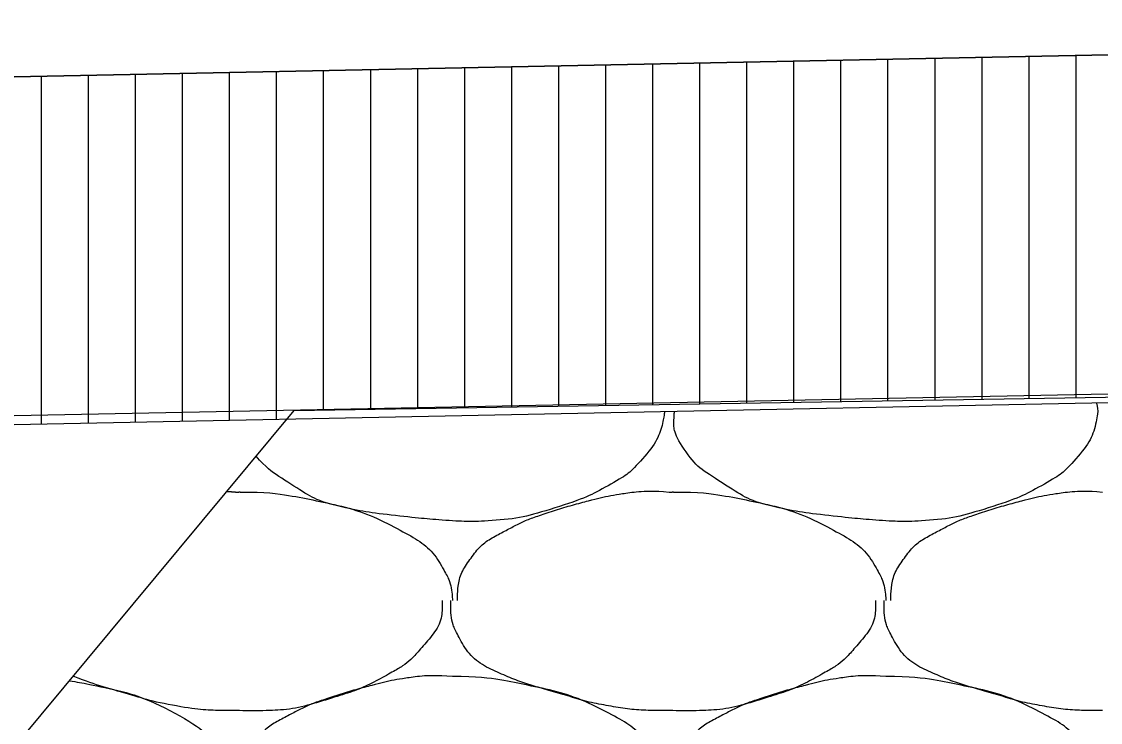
# Model space of a CAD drawing. Extents: x 1373719 to 1374161, y 379835 to 380167.
# Drawn here: x 1373962.434 to 1373963.581, y 379975.874 to 379976.619 of the extents above; entities that cross this region are included whole.
import ezdxf

# ---------------------------------------------------------------- set-up
doc = ezdxf.new("R2010")
doc.units = 0
for name, color, linetype in [('ACHM Surface', 7, 'Continuous'), ('Aggregate Base Course', 7, 'Continuous'), ('Pavement Layers', 7, 'Continuous'), ('SIGNATURE', 7, 'Continuous')]:
    doc.layers.add(name, color=color, linetype=linetype)

msp = doc.modelspace()

# ---------------------------------------------------------------- linework, layer by layer
msp.add_line((1373965.3548, 379976.6186), (1373948.8548, 379976.2886))
at = {"layer": 'ACHM Surface'}
for p, q in [((1373963.4055, 379976.2166), (1373963.4055, 379976.5796)), ((1373963.4555, 379976.2174), (1373963.4555, 379976.5806)), ((1373963.5055, 379976.2182), (1373963.5055, 379976.5816)), ((1373963.5555, 379976.219), (1373963.5555, 379976.5826)), ((1373962.8555, 379976.2076), (1373962.8555, 379976.5686)), ((1373962.9055, 379976.2084), (1373962.9055, 379976.5696)), ((1373962.9555, 379976.2092), (1373962.9555, 379976.5706)), ((1373963.0055, 379976.21), (1373963.0055, 379976.5716)), ((1373963.0555, 379976.2108), (1373963.0555, 379976.5726)), ((1373963.1055, 379976.2117), (1373963.1055, 379976.5736)), ((1373963.1555, 379976.2125), (1373963.1555, 379976.5746)), ((1373963.2055, 379976.2133), (1373963.2055, 379976.5756)), ((1373963.2555, 379976.2141), (1373963.2555, 379976.5766)), ((1373963.3055, 379976.2149), (1373963.3055, 379976.5776)), ((1373963.3555, 379976.2158), (1373963.3555, 379976.5786)), ((1373962.4555, 379976.1906), (1373962.4555, 379976.5606)), ((1373962.5055, 379976.1916), (1373962.5055, 379976.5616)), ((1373962.5555, 379976.1926), (1373962.5555, 379976.5626)), ((1373962.6055, 379976.1936), (1373962.6055, 379976.5636)), ((1373962.6555, 379976.1946), (1373962.6555, 379976.5646)), ((1373962.7055, 379976.1956), (1373962.7055, 379976.5656)), ((1373962.7555, 379976.2059), (1373962.7555, 379976.5666)), ((1373962.8055, 379976.2067), (1373962.8055, 379976.5676))]:
    msp.add_line(p, q, dxfattribs=at)
at = {"layer": 'Aggregate Base Course'}
for points, degree in [([(1373963.5773, 379976.213), (1373963.5786, 379976.2085), (1373963.5789, 379976.2039), (1373963.5751, 379976.1827), (1373963.5663, 379976.1659), (1373963.5445, 379976.1416), (1373963.5362, 379976.1352), (1373963.5078, 379976.1191), (1373963.4899, 379976.1104), (1373963.4446, 379976.0961), (1373963.4191, 379976.0896), (1373963.3796, 379976.0872), (1373963.3663, 379976.0871), (1373963.3333, 379976.0893), (1373963.3136, 379976.0912), (1373963.272, 379976.0958), (1373963.2505, 379976.0992), (1373963.2113, 379976.1083), (1373963.1961, 379976.1177), (1373963.1625, 379976.1388), (1373963.148, 379976.1497), (1373963.1289, 379976.1789), (1373963.1276, 379976.1895), (1373963.1282, 379976.2011), (1373963.1284, 379976.2026), (1373963.1285, 379976.2041)], 3), ([(1373963.1178, 379976.2038), (1373963.1177, 379976.2024), (1373963.1176, 379976.201), (1373963.1143, 379976.1827), (1373963.1055, 379976.1659), (1373963.0837, 379976.1416), (1373963.0754, 379976.1352), (1373963.047, 379976.1191), (1373963.0291, 379976.1104), (1373962.9838, 379976.0961), (1373962.9583, 379976.0896), (1373962.9188, 379976.0872), (1373962.9055, 379976.0871), (1373962.8725, 379976.0893), (1373962.8528, 379976.0912), (1373962.8112, 379976.0958), (1373962.7897, 379976.0992), (1373962.7505, 379976.1083), (1373962.7353, 379976.1177), (1373962.7059, 379976.1362), (1373962.6941, 379976.1446), (1373962.6837, 379976.1567)], 3), ([(1373962.6525, 379976.1192), (1373962.6556, 379976.1191), (1373962.6588, 379976.1189), (1373962.662, 379976.1186)], 2), ([(1373962.662, 379976.1186), (1373962.6638, 379976.1185), (1373962.6656, 379976.1187), (1373962.6674, 379976.1186)], 2), ([(1373962.6674, 379976.1186), (1373962.6937, 379976.1189), (1373962.7202, 379976.115), (1373962.7466, 379976.1096), (1373962.7788, 379976.103), (1373962.8085, 379976.0932), (1373962.8384, 379976.0772), (1373962.8583, 379976.0665), (1373962.8742, 379976.0526), (1373962.8852, 379976.0322), (1373962.8899, 379976.0234), (1373962.8916, 379976.0145), (1373962.8924, 379976.0052), (1373962.8924, 379976.0046), (1373962.8925, 379976.004), (1373962.8924, 379976.0034)], 3), ([(1373962.8978, 379976.0034), (1373962.8978, 379976.004), (1373962.8977, 379976.0046), (1373962.8978, 379976.0052), (1373962.8981, 379976.0204), (1373962.9024, 379976.0349), (1373962.9122, 379976.0484), (1373962.9221, 379976.062), (1373962.9343, 379976.07), (1373962.9482, 379976.0772), (1373962.96, 379976.0834), (1373962.9716, 379976.0892), (1373962.9842, 379976.0934), (1373963.002, 379976.0994), (1373963.0199, 379976.1048), (1373963.0382, 379976.1096), (1373963.0495, 379976.1125), (1373963.0608, 379976.115), (1373963.0724, 379976.1168), (1373963.089, 379976.1194), (1373963.1061, 379976.12), (1373963.1228, 379976.1186)], 3), ([(1373963.1228, 379976.1186), (1373963.1246, 379976.1185), (1373963.1264, 379976.1187), (1373963.1282, 379976.1186)], 2), ([(1373963.1282, 379976.1186), (1373963.1545, 379976.1189), (1373963.181, 379976.115), (1373963.2074, 379976.1096), (1373963.2396, 379976.103), (1373963.2693, 379976.0932), (1373963.2992, 379976.0772), (1373963.3191, 379976.0665), (1373963.335, 379976.0526), (1373963.346, 379976.0322), (1373963.3507, 379976.0234), (1373963.3524, 379976.0145), (1373963.3532, 379976.0052), (1373963.3532, 379976.0046), (1373963.3533, 379976.004), (1373963.3532, 379976.0034)], 3), ([(1373963.3586, 379976.0034), (1373963.3586, 379976.004), (1373963.3585, 379976.0046), (1373963.3586, 379976.0052), (1373963.3589, 379976.0204), (1373963.3632, 379976.0349), (1373963.373, 379976.0484), (1373963.3829, 379976.062), (1373963.3951, 379976.07), (1373963.409, 379976.0772), (1373963.4208, 379976.0834), (1373963.4324, 379976.0892), (1373963.445, 379976.0934), (1373963.4628, 379976.0994), (1373963.4807, 379976.1048), (1373963.499, 379976.1096), (1373963.5103, 379976.1125), (1373963.5216, 379976.115), (1373963.5332, 379976.1168), (1373963.5498, 379976.1194), (1373963.5669, 379976.12), (1373963.5836, 379976.1186)], 3), ([(1373962.8816, 379976.0034), (1373962.8816, 379976.0016), (1373962.8816, 379975.9998), (1373962.8816, 379975.998), (1373962.8809, 379975.9797), (1373962.8693, 379975.9639), (1373962.8564, 379975.9494), (1373962.8482, 379975.9402), (1373962.8396, 379975.9336), (1373962.8294, 379975.9278), (1373962.8112, 379975.9175), (1373962.7933, 379975.9088), (1373962.7736, 379975.9026), (1373962.748, 379975.8945), (1373962.7225, 379975.8874), (1373962.6962, 379975.8864), (1373962.6848, 379975.8859), (1373962.6733, 379975.8859), (1373962.662, 379975.8864)], 3), ([(1373963.1228, 379975.8864), (1373963.1204, 379975.8864), (1373963.118, 379975.8864), (1373963.1156, 379975.8864), (1373963.0957, 379975.8864), (1373963.0759, 379975.8882), (1373963.0562, 379975.8918), (1373963.0351, 379975.8956), (1373963.0151, 379975.902), (1373962.9946, 379975.9079), (1373962.977, 379975.9129), (1373962.9599, 379975.9186), (1373962.9428, 379975.926), (1373962.9237, 379975.9342), (1373962.9078, 379975.948), (1373962.8978, 379975.9674), (1373962.8926, 379975.9774), (1373962.8906, 379975.9875), (1373962.8906, 379975.998), (1373962.8906, 379975.9998), (1373962.8906, 379976.0016), (1373962.8906, 379976.0034)], 3), ([(1373963.3424, 379976.0034), (1373963.3424, 379976.0016), (1373963.3424, 379975.9998), (1373963.3424, 379975.998), (1373963.3417, 379975.9797), (1373963.3301, 379975.9639), (1373963.3172, 379975.9494), (1373963.309, 379975.9402), (1373963.3004, 379975.9336), (1373963.2902, 379975.9278), (1373963.272, 379975.9175), (1373963.2541, 379975.9088), (1373963.2344, 379975.9026), (1373963.2088, 379975.8945), (1373963.1833, 379975.8874), (1373963.157, 379975.8864), (1373963.1456, 379975.8859), (1373963.1341, 379975.8859), (1373963.1228, 379975.8864)], 3), ([(1373963.5836, 379975.8864), (1373963.5812, 379975.8864), (1373963.5788, 379975.8864), (1373963.5764, 379975.8864), (1373963.5565, 379975.8864), (1373963.5367, 379975.8882), (1373963.517, 379975.8918), (1373963.4959, 379975.8956), (1373963.4759, 379975.902), (1373963.4554, 379975.9079), (1373963.4378, 379975.9129), (1373963.4207, 379975.9186), (1373963.4036, 379975.926), (1373963.3845, 379975.9342), (1373963.3686, 379975.948), (1373963.3586, 379975.9674), (1373963.3534, 379975.9774), (1373963.3514, 379975.9875), (1373963.3514, 379975.998), (1373963.3514, 379975.9998), (1373963.3514, 379976.0016), (1373963.3514, 379976.0034)], 3), ([(1373962.4852, 379975.9181), (1373962.4937, 379975.9167), (1373962.5022, 379975.9151), (1373962.543, 379975.9068), (1373962.5727, 379975.897), (1373962.6225, 379975.8703), (1373962.6361, 379975.8558), (1373962.6551, 379975.8274), (1373962.6581, 379975.8176), (1373962.6535, 379975.7921), (1373962.6447, 379975.7753), (1373962.6229, 379975.751), (1373962.6146, 379975.7446), (1373962.5862, 379975.7285), (1373962.5683, 379975.7198), (1373962.523, 379975.7055), (1373962.4975, 379975.699), (1373962.458, 379975.6966), (1373962.4447, 379975.6965), (1373962.4117, 379975.6987), (1373962.392, 379975.7006), (1373962.3526, 379975.7049), (1373962.3332, 379975.7079), (1373962.3139, 379975.7121)], 3), ([(1373962.662, 379975.8864), (1373962.6596, 379975.8864), (1373962.6572, 379975.8864), (1373962.6349, 379975.8864), (1373962.6151, 379975.8882), (1373962.5743, 379975.8956), (1373962.5543, 379975.902), (1373962.5187, 379975.9122), (1373962.504, 379975.917), (1373962.4893, 379975.9229)], 3), ([(1373962.8924, 379975.9224), (1373962.9187, 379975.9227), (1373962.9452, 379975.9188), (1373962.9716, 379975.9134), (1373963.0038, 379975.9068), (1373963.0335, 379975.897), (1373963.0634, 379975.881), (1373963.0833, 379975.8703), (1373963.0969, 379975.8558), (1373963.1102, 379975.836), (1373963.1159, 379975.8274), (1373963.1189, 379975.8176), (1373963.1174, 379975.809), (1373963.1143, 379975.7921), (1373963.1055, 379975.7753), (1373963.0922, 379975.7604), (1373963.0837, 379975.751), (1373963.0754, 379975.7446), (1373963.0652, 379975.7388), (1373963.047, 379975.7285), (1373963.0291, 379975.7198), (1373963.0094, 379975.7136), (1373962.9838, 379975.7055), (1373962.9583, 379975.699), (1373962.932, 379975.6974), (1373962.9188, 379975.6966), (1373962.9055, 379975.6965), (1373962.8924, 379975.6974), (1373962.8725, 379975.6987), (1373962.8528, 379975.7006), (1373962.833, 379975.7028), (1373962.8112, 379975.7052), (1373962.7897, 379975.7086), (1373962.7682, 379975.7136), (1373962.7505, 379975.7177), (1373962.7353, 379975.7271), (1373962.7196, 379975.737), (1373962.7017, 379975.7482), (1373962.6872, 379975.7591), (1373962.6746, 379975.7784), (1373962.6681, 379975.7883), (1373962.6668, 379975.7989), (1373962.6674, 379975.809), (1373962.6682, 379975.8236), (1373962.6713, 379975.8383), (1373962.6818, 379975.8522), (1373962.6924, 379975.8663), (1373962.7039, 379975.8738), (1373962.7178, 379975.881), (1373962.7296, 379975.8872), (1373962.7412, 379975.893), (1373962.7538, 379975.8972), (1373962.7716, 379975.9032), (1373962.7895, 379975.9086), (1373962.8078, 379975.9134), (1373962.8191, 379975.9163), (1373962.8304, 379975.9188), (1373962.842, 379975.9206), (1373962.8586, 379975.9232), (1373962.8757, 379975.9238), (1373962.8924, 379975.9224)], 3), ([(1373963.3532, 379975.9224), (1373963.3795, 379975.9227), (1373963.406, 379975.9188), (1373963.4324, 379975.9134), (1373963.4646, 379975.9068), (1373963.4943, 379975.897), (1373963.5242, 379975.881), (1373963.5441, 379975.8703), (1373963.5577, 379975.8558), (1373963.571, 379975.836), (1373963.5767, 379975.8274), (1373963.5797, 379975.8176), (1373963.5782, 379975.809), (1373963.5751, 379975.7921), (1373963.5663, 379975.7753), (1373963.553, 379975.7604), (1373963.5445, 379975.751), (1373963.5362, 379975.7446), (1373963.526, 379975.7388), (1373963.5078, 379975.7285), (1373963.4899, 379975.7198), (1373963.4702, 379975.7136), (1373963.4446, 379975.7055), (1373963.4191, 379975.699), (1373963.3928, 379975.6974), (1373963.3796, 379975.6966), (1373963.3663, 379975.6965), (1373963.3532, 379975.6974), (1373963.3333, 379975.6987), (1373963.3136, 379975.7006), (1373963.2938, 379975.7028), (1373963.272, 379975.7052), (1373963.2505, 379975.7086), (1373963.229, 379975.7136), (1373963.2113, 379975.7177), (1373963.1961, 379975.7271), (1373963.1804, 379975.737), (1373963.1625, 379975.7482), (1373963.148, 379975.7591), (1373963.1354, 379975.7784), (1373963.1289, 379975.7883), (1373963.1276, 379975.7989), (1373963.1282, 379975.809), (1373963.129, 379975.8236), (1373963.1321, 379975.8383), (1373963.1426, 379975.8522), (1373963.1532, 379975.8663), (1373963.1647, 379975.8738), (1373963.1786, 379975.881), (1373963.1904, 379975.8872), (1373963.202, 379975.893), (1373963.2146, 379975.8972), (1373963.2324, 379975.9032), (1373963.2503, 379975.9086), (1373963.2686, 379975.9134), (1373963.2799, 379975.9163), (1373963.2912, 379975.9188), (1373963.3028, 379975.9206), (1373963.3194, 379975.9232), (1373963.3365, 379975.9238), (1373963.3532, 379975.9224)], 3)]:
    msp.add_open_spline(points, degree=degree, dxfattribs=at)
at = {"layer": 'Pavement Layers'}
msp.add_line((1373965.3548, 379976.2486), (1373948.8572, 379975.9186), dxfattribs=at)
at = {"layer": 'SIGNATURE'}
msp.add_line((1373965.3548, 379976.258), (1373948.8599, 379975.9281), dxfattribs=at)
for points in [[(1373945.8548, 379975.7985), (1373946.2404, 379976.184), (1373948.8548, 379976.2886), (1373965.3548, 379976.6186), (1373981.8548, 379976.2886), (1373984.4692, 379976.184), (1373984.8548, 379975.7985), (1373981.8473, 379975.9188), (1373965.3548, 379976.2486), (1373948.8623, 379975.9188)], [(1373961.0836, 379974.2329), (1373962.7242, 379976.2054), (1373965.3548, 379976.2486), (1373968.4651, 379976.1864), (1373969.7589, 379974.2302), (1373965.3548, 379974.3183)]]:
    msp.add_lwpolyline(points, close=True, dxfattribs=at)

doc.saveas('drawing.dxf')
